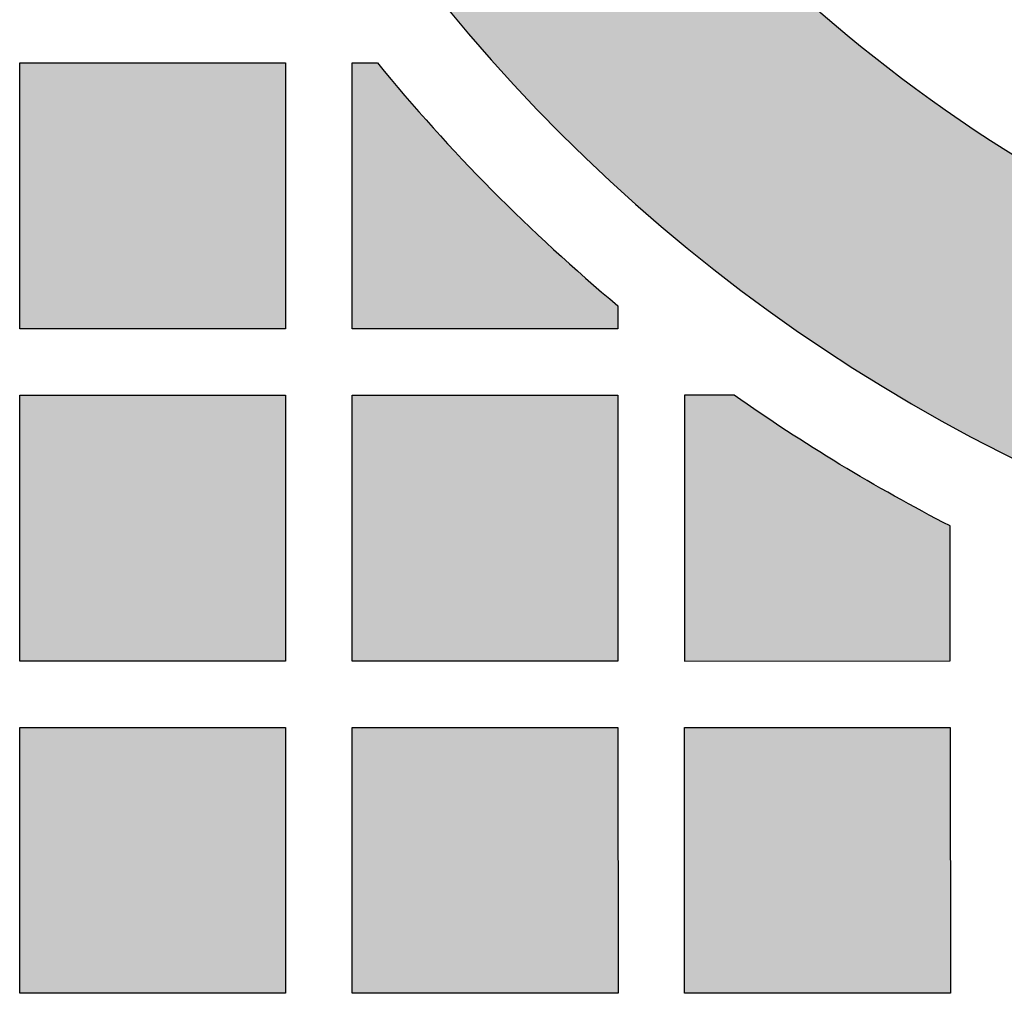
# Model space of a CAD drawing. Header units: millimetres. Extents: x -3873 to -97, y 912 to 4165.
# Tile 228 of 656: x -2907 to -2863, y 1264 to 1308. Entities that reach past the tile are written whole.
import ezdxf

# ---------------------------------------------------------------- set-up
doc = ezdxf.new("R2010")
doc.units = ezdxf.units.MM
doc.layers.add('pattern', color=7, linetype='Continuous', true_color=0x000000)

msp = doc.modelspace()

# ---------------------------------------------------------------- hatches: boundary and pattern name
at = {"layer": 'pattern'}
for points in [[(-2835.741, 1280.179), (-2835.085, 1280.369), (-2834.43, 1280.571), (-2833.778, 1280.785), (-2833.129, 1281.012), (-2832.482, 1281.252), (-2831.839, 1281.504), (-2831.199, 1281.768), (-2830.564, 1282.045), (-2829.933, 1282.334), (-2829.306, 1282.634), (-2828.685, 1282.947), (-2828.069, 1283.272), (-2827.459, 1283.608), (-2826.855, 1283.956), (-2826.257, 1284.316), (-2825.666, 1284.686), (-2825.082, 1285.067), (-2824.506, 1285.46), (-2823.937, 1285.863), (-2823.376, 1286.276), (-2822.823, 1286.699), (-2822.279, 1287.132), (-2821.743, 1287.575), (-2821.217, 1288.027), (-2820.699, 1288.489), (-2820.192, 1288.959), (-2819.693, 1289.437), (-2819.205, 1289.924), (-2818.727, 1290.419), (-2818.259, 1290.921), (-2817.802, 1291.431), (-2817.355, 1291.948), (-2818.939, 1291.75), (-2820.534, 1291.589), (-2822.139, 1291.465), (-2823.753, 1291.38), (-2825.374, 1291.332), (-2827.001, 1291.324), (-2828.632, 1291.354), (-2830.266, 1291.424), (-2831.902, 1291.534), (-2833.539, 1291.683), (-2835.174, 1291.873), (-2836.806, 1292.102), (-2838.435, 1292.372), (-2840.057, 1292.681), (-2841.673, 1293.03), (-2843.28, 1293.418), (-2844.877, 1293.845), (-2846.463, 1294.311), (-2848.036, 1294.815), (-2849.595, 1295.356), (-2851.139, 1295.935), (-2852.666, 1296.55), (-2854.174, 1297.201), (-2855.664, 1297.886), (-2857.133, 1298.606), (-2858.581, 1299.359), (-2860.005, 1300.144), (-2861.407, 1300.96), (-2862.783, 1301.807), (-2864.134, 1302.682), (-2865.458, 1303.586), (-2866.755, 1304.517), (-2867.965, 1305.428), (-2869.159, 1306.372), (-2870.334, 1307.346), (-2871.491, 1308.352), (-2872.627, 1309.387), (-2873.743, 1310.453), (-2874.836, 1311.548), (-2875.905, 1312.671), (-2876.95, 1313.821), (-2877.97, 1314.999), (-2878.962, 1316.202), (-2879.927, 1317.431), (-2880.864, 1318.684), (-2881.771, 1319.959), (-2882.648, 1321.257), (-2883.494, 1322.576), (-2884.308, 1323.915), (-2885.089, 1325.272), (-2885.838, 1326.647), (-2886.553, 1328.039), (-2887.233, 1329.445), (-2887.879, 1330.865), (-2888.49, 1332.298), (-2889.065, 1333.742), (-2889.605, 1335.195), (-2890.109, 1336.658), (-2890.577, 1338.128), (-2891.009, 1339.603), (-2891.405, 1341.084), (-2891.765, 1342.568), (-2892.089, 1344.054), (-2892.377, 1345.541), (-2892.814, 1348.173), (-2893.171, 1350.826), (-2893.447, 1353.496), (-2893.64, 1356.18), (-2893.75, 1358.873), (-2893.776, 1361.573), (-2893.718, 1364.275), (-2893.576, 1366.976), (-2893.35, 1369.67), (-2893.041, 1372.355), (-2892.648, 1375.026), (-2892.173, 1377.68), (-2891.617, 1380.313), (-2890.981, 1382.921), (-2890.267, 1385.5), (-2889.477, 1388.048), (-2903.479, 1382.253), (-2903.971, 1379.872), (-2904.406, 1377.474), (-2904.782, 1375.061), (-2905.098, 1372.636), (-2905.355, 1370.201), (-2905.551, 1367.759), (-2905.687, 1365.31), (-2905.762, 1362.859), (-2905.776, 1360.406), (-2905.729, 1357.954), (-2905.621, 1355.506), (-2905.453, 1353.063), (-2905.224, 1350.629), (-2904.936, 1348.204), (-2904.589, 1345.792), (-2904.184, 1343.394), (-2903.909, 1341.96), (-2903.605, 1340.522), (-2903.272, 1339.082), (-2902.909, 1337.64), (-2902.517, 1336.198), (-2902.094, 1334.755), (-2901.641, 1333.314), (-2901.158, 1331.874), (-2900.643, 1330.437), (-2900.098, 1329.003), (-2899.522, 1327.574), (-2898.915, 1326.151), (-2898.277, 1324.734), (-2897.607, 1323.325), (-2896.907, 1321.924), (-2896.176, 1320.533), (-2895.415, 1319.152), (-2894.622, 1317.782), (-2893.8, 1316.425), (-2892.947, 1315.082), (-2892.065, 1313.752), (-2891.154, 1312.439), (-2890.213, 1311.141), (-2889.244, 1309.861), (-2888.246, 1308.599), (-2887.222, 1307.356), (-2886.17, 1306.133), (-2885.092, 1304.931), (-2883.988, 1303.75), (-2882.858, 1302.593), (-2881.705, 1301.458), (-2880.527, 1300.348), (-2879.327, 1299.262), (-2878.105, 1298.202), (-2876.861, 1297.168), (-2875.597, 1296.161), (-2874.313, 1295.182), (-2873.011, 1294.23), (-2871.69, 1293.307), (-2870.353, 1292.413), (-2869, 1291.549), (-2867.632, 1290.714), (-2866.25, 1289.909), (-2864.855, 1289.135), (-2863.448, 1288.392), (-2862.03, 1287.679), (-2860.602, 1286.998), (-2859.165, 1286.349), (-2857.72, 1285.73), (-2856.268, 1285.143), (-2854.811, 1284.588), (-2853.348, 1284.064), (-2851.881, 1283.572), (-2850.41, 1283.111), (-2848.938, 1282.681), (-2847.465, 1282.282), (-2845.991, 1281.914), (-2844.518, 1281.577), (-2843.047, 1281.27), (-2841.577, 1280.993), (-2840.112, 1280.746), (-2838.65, 1280.528), (-2837.193, 1280.34)], [(-2895.181, 1305.687), (-2895.18, 1293.687), (-2907.18, 1293.686), (-2907.181, 1305.686)], [(-2880.18, 1293.688), (-2892.18, 1293.687), (-2892.18, 1293.688), (-2892.181, 1305.686), (-2892.181, 1305.687), (-2891.035, 1305.687), (-2889.796, 1304.208), (-2888.521, 1302.757), (-2887.211, 1301.336), (-2885.868, 1299.947), (-2884.492, 1298.589), (-2883.085, 1297.265), (-2881.647, 1295.975), (-2880.181, 1294.721)], [(-2895.18, 1290.687), (-2895.179, 1278.687), (-2907.178, 1278.686), (-2907.179, 1290.686)], [(-2880.179, 1290.688), (-2880.178, 1278.688), (-2892.178, 1278.687), (-2892.179, 1290.687)], [(-2865.179, 1284.784), (-2866.442, 1285.446), (-2867.693, 1286.131), (-2868.932, 1286.837), (-2870.159, 1287.566), (-2871.373, 1288.315), (-2872.573, 1289.086), (-2873.76, 1289.877), (-2874.932, 1290.689), (-2877.179, 1290.688), (-2877.178, 1278.688), (-2865.179, 1278.689)], [(-2895.178, 1275.687), (-2895.177, 1263.687), (-2907.177, 1263.686), (-2907.178, 1275.686)], [(-2880.178, 1275.688), (-2880.177, 1263.688), (-2892.177, 1263.687), (-2892.178, 1275.687)], [(-2865.179, 1275.689), (-2865.178, 1263.69), (-2877.177, 1263.689), (-2877.178, 1275.688)]]:
    msp.add_hatch(color=256, dxfattribs=at).paths.add_polyline_path(points, flags=0)

# ---------------------------------------------------------------- linework, layer by layer
msp.add_line((-2892.181, 1305.687), (-2891.035, 1305.687), dxfattribs=at)
for points in [[(-2895.181, 1305.687), (-2895.18, 1293.687), (-2907.18, 1293.686), (-2907.181, 1305.686)], [(-2895.18, 1290.687), (-2895.179, 1278.687), (-2907.178, 1278.686), (-2907.179, 1290.686)], [(-2880.179, 1290.688), (-2880.178, 1278.688), (-2892.178, 1278.687), (-2892.179, 1290.687)], [(-2895.178, 1275.687), (-2895.177, 1263.687), (-2907.177, 1263.686), (-2907.178, 1275.686)], [(-2880.178, 1275.688), (-2880.177, 1263.688), (-2892.177, 1263.687), (-2892.178, 1275.687)], [(-2865.179, 1275.689), (-2865.178, 1263.69), (-2877.177, 1263.689), (-2877.178, 1275.688)]]:
    msp.add_lwpolyline(points, close=True, dxfattribs=at)
for points in [[(-2880.181, 1294.721), (-2880.18, 1293.688)], [(-2874.932, 1290.689), (-2877.179, 1290.688), (-2877.178, 1278.688), (-2865.179, 1278.689), (-2865.179, 1284.784)]]:
    msp.add_lwpolyline(points, dxfattribs=at)
at = {"layer": 'pattern', "extrusion": (0, 0, -1)}
for centre, radius, start, end in [((2827.966, 1357.256), 65.468, 306.3344, 349.69189), ((2826.546, 1359.186), 67.864, 262.21598, 306.3344), ((2827.966, 1357.256), 81.468, 297.17986, 305.20447)]:
    msp.add_arc(centre, radius, start, end, dxfattribs=at)
at = {"layer": 'pattern'}
for radius, start, end in [(77.468, 190.30811, 264.23971), (81.468, 219.27152, 230.13895)]:
    msp.add_arc((-2827.966, 1357.256), radius, start, end, dxfattribs=at)
for points in [[(-2892.18, 1293.687), (-2892.18, 1293.687), (-2892.181, 1305.687), (-2892.181, 1305.687)], [(-2880.18, 1293.688), (-2880.181, 1293.688), (-2892.18, 1293.687), (-2892.18, 1293.687)]]:
    msp.add_open_spline(points, degree=3, dxfattribs=at)

doc.saveas('drawing.dxf')
